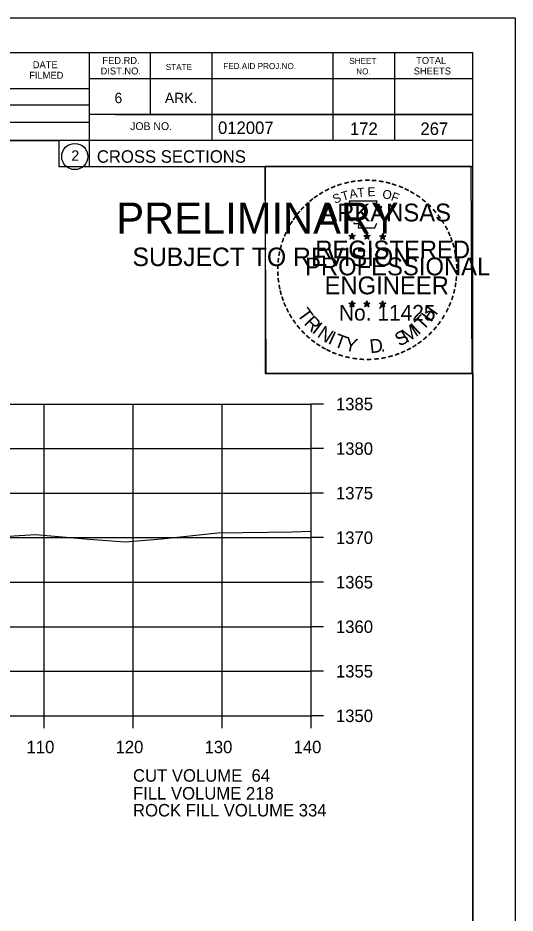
# Model space of a CAD drawing. Extents: x 1374311 to 1383814, y 384102 to 406278.
# Drawn here: x 1381735.7 to 1381791.6, y 389344.2 to 389444.7 of the extents above; entities that cross this region are included whole.
import ezdxf

# ---------------------------------------------------------------- set-up
doc = ezdxf.new("R2010")
doc.units = 0
for name, color, linetype in [('R_Axis', 7, 'Continuous'), ('R_Axis Annot', 7, 'Continuous'), ('R_Border', 7, 'Continuous'), ('R_Border PE', 7, 'Continuous'), ('R_Border Prem', 7, 'Continuous'), ('R_Exist Surface', 7, 'Continuous'), ('R_Grid', 7, 'Continuous'), ('R_No Plot', 7, 'Continuous'), ('R_Water', 7, 'Continuous')]:
    doc.layers.add(name, color=color, linetype=linetype)

msp = doc.modelspace()

# ---------------------------------------------------------------- linework, layer by layer
at = {"layer": 'R_Axis'}
for p, q in [((1381768.66, 389366.36), (1381768.66, 389401.36)), ((1381770.06, 389401.36), (1381768.66, 389401.36)), ((1381770.06, 389396.36), (1381768.66, 389396.36)), ((1381770.06, 389391.36), (1381768.66, 389391.36)), ((1381770.06, 389386.36), (1381768.66, 389386.36)), ((1381770.06, 389381.36), (1381768.66, 389381.36)), ((1381770.06, 389376.36), (1381768.66, 389376.36)), ((1381770.06, 389371.36), (1381768.66, 389371.36)), ((1381488.66, 389366.36), (1381768.66, 389366.36)), ((1381738.66, 389364.96), (1381738.66, 389366.36)), ((1381748.66, 389364.96), (1381748.66, 389366.36)), ((1381758.66, 389364.96), (1381758.66, 389366.36)), ((1381768.66, 389364.96), (1381768.66, 389366.36)), ((1381770.06, 389366.36), (1381768.66, 389366.36))]:
    msp.add_line(p, q, dxfattribs=at)
at = {"layer": 'R_Border'}
for p, q in [((1381470.66, 389440.82), (1381786.84, 389440.82)), ((1381743.74, 389440.82), (1381743.74, 389428.02)), ((1381750.58, 389440.82), (1381750.58, 389433.88)), ((1381757.52, 389440.82), (1381757.52, 389430.94)), ((1381771.1, 389440.82), (1381771.1, 389430.94)), ((1381778.04, 389440.82), (1381778.04, 389430.94)), ((1381786.84, 389235.36), (1381786.84, 389440.82)), ((1381786.84, 389437.88), (1381743.74, 389437.88)), ((1381786.84, 389437.9), (1381786.84, 389437.9)), ((1381704.58, 389436.8), (1381743.74, 389436.8)), ((1381704.58, 389434.94), (1381743.74, 389434.94)), ((1381786.84, 389433.88), (1381743.74, 389433.88)), ((1381746.7, 389433.88), (1381786.84, 389433.88)), ((1381704.58, 389433), (1381743.74, 389433)), ((1381786.84, 389430.94), (1381704.58, 389430.94)), ((1381743.74, 389428.02), (1381786.84, 389428.02))]:
    msp.add_line(p, q, dxfattribs=at)
msp.add_circle((1381742.12, 389429.15), 1.47, dxfattribs=at)
at = {"layer": 'R_Border PE'}
for p, q in [((1381772.92, 389420.27), (1381773.27, 389420.16)), ((1381772.92, 389420.27), (1381773.18, 389420.23)), ((1381772.92, 389420.27), (1381773.16, 389420.15)), ((1381773.06, 389419.86), (1381773.27, 389420.16)), ((1381773.06, 389419.86), (1381773.18, 389420.11)), ((1381773.06, 389419.86), (1381773.27, 389420.08)), ((1381773.27, 389420.53), (1381773.23, 389420.27)), ((1381773.27, 389420.16), (1381773.27, 389420.53)), ((1381773.27, 389420.53), (1381773.32, 389420.28)), ((1381773.62, 389420.27), (1381773.27, 389420.16)), ((1381773.48, 389419.86), (1381773.27, 389420.16)), ((1381773.48, 389419.86), (1381773.27, 389420.08)), ((1381773.62, 389420.27), (1381773.33, 389420.22)), ((1381773.48, 389419.86), (1381773.35, 389420.15)), ((1381773.62, 389420.27), (1381773.41, 389420.17)), ((1381774.59, 389420.27), (1381774.94, 389420.16)), ((1381774.59, 389420.27), (1381774.85, 389420.23)), ((1381774.59, 389420.27), (1381774.83, 389420.15)), ((1381774.73, 389419.86), (1381774.94, 389420.16)), ((1381774.73, 389419.86), (1381774.85, 389420.11)), ((1381774.73, 389419.86), (1381774.94, 389420.08)), ((1381774.94, 389420.53), (1381774.9, 389420.27)), ((1381774.94, 389420.16), (1381774.94, 389420.53)), ((1381774.94, 389420.53), (1381774.99, 389420.28)), ((1381775.29, 389420.27), (1381774.94, 389420.16)), ((1381775.15, 389419.86), (1381774.94, 389420.16)), ((1381775.15, 389419.86), (1381774.94, 389420.08)), ((1381775.29, 389420.27), (1381775, 389420.22)), ((1381775.15, 389419.86), (1381775.02, 389420.15)), ((1381775.29, 389420.27), (1381775.08, 389420.17)), ((1381776.36, 389420.26), (1381776.71, 389420.15)), ((1381776.36, 389420.26), (1381776.61, 389420.21)), ((1381776.36, 389420.26), (1381776.59, 389420.14)), ((1381776.49, 389419.85), (1381776.71, 389420.15)), ((1381776.49, 389419.85), (1381776.62, 389420.1)), ((1381776.49, 389419.85), (1381776.7, 389420.07)), ((1381776.71, 389420.51), (1381776.66, 389420.26)), ((1381776.92, 389419.85), (1381776.7, 389420.07)), ((1381776.71, 389420.15), (1381776.71, 389420.51)), ((1381776.71, 389420.51), (1381776.75, 389420.26)), ((1381777.05, 389420.26), (1381776.71, 389420.15)), ((1381776.92, 389419.85), (1381776.71, 389420.15)), ((1381777.05, 389420.26), (1381776.77, 389420.21)), ((1381776.92, 389419.85), (1381776.78, 389420.14)), ((1381777.05, 389420.26), (1381776.85, 389420.16)), ((1381772.92, 389412.7), (1381773.27, 389412.59)), ((1381772.92, 389412.7), (1381773.17, 389412.65)), ((1381772.92, 389412.7), (1381773.16, 389412.58)), ((1381773.05, 389412.29), (1381773.27, 389412.59)), ((1381773.05, 389412.29), (1381773.18, 389412.53)), ((1381773.05, 389412.29), (1381773.27, 389412.51)), ((1381773.27, 389412.95), (1381773.23, 389412.7)), ((1381773.27, 389412.59), (1381773.27, 389412.95)), ((1381773.27, 389412.95), (1381773.32, 389412.7)), ((1381773.61, 389412.7), (1381773.27, 389412.59)), ((1381773.48, 389412.29), (1381773.27, 389412.59)), ((1381773.48, 389412.29), (1381773.27, 389412.5)), ((1381773.61, 389412.7), (1381773.33, 389412.65)), ((1381773.48, 389412.29), (1381773.34, 389412.58)), ((1381773.61, 389412.7), (1381773.41, 389412.6)), ((1381774.59, 389412.7), (1381774.94, 389412.59)), ((1381774.59, 389412.7), (1381774.84, 389412.65)), ((1381774.59, 389412.7), (1381774.82, 389412.58)), ((1381774.72, 389412.29), (1381774.94, 389412.59)), ((1381774.72, 389412.29), (1381774.85, 389412.53)), ((1381774.72, 389412.29), (1381774.93, 389412.51)), ((1381774.94, 389412.95), (1381774.9, 389412.7)), ((1381775.15, 389412.29), (1381774.93, 389412.5)), ((1381774.94, 389412.59), (1381774.94, 389412.95)), ((1381774.94, 389412.95), (1381774.99, 389412.7)), ((1381775.28, 389412.7), (1381774.94, 389412.59)), ((1381775.15, 389412.29), (1381774.94, 389412.59)), ((1381775.28, 389412.7), (1381775, 389412.65)), ((1381775.15, 389412.29), (1381775.01, 389412.58)), ((1381775.28, 389412.7), (1381775.08, 389412.6)), ((1381776.35, 389412.69), (1381776.7, 389412.58)), ((1381776.35, 389412.69), (1381776.61, 389412.64)), ((1381776.35, 389412.69), (1381776.59, 389412.57)), ((1381776.49, 389412.28), (1381776.7, 389412.58)), ((1381776.49, 389412.28), (1381776.61, 389412.52)), ((1381776.49, 389412.28), (1381776.7, 389412.5)), ((1381776.7, 389412.94), (1381776.66, 389412.69)), ((1381776.7, 389412.58), (1381776.7, 389412.94)), ((1381776.7, 389412.94), (1381776.75, 389412.69)), ((1381777.05, 389412.69), (1381776.7, 389412.58)), ((1381776.92, 389412.28), (1381776.7, 389412.58)), ((1381776.92, 389412.28), (1381776.7, 389412.49)), ((1381777.05, 389412.69), (1381776.76, 389412.64)), ((1381776.92, 389412.28), (1381776.78, 389412.57)), ((1381777.05, 389412.69), (1381776.85, 389412.59))]:
    msp.add_line(p, q, dxfattribs=at)
for points in [[(1381772.96, 389424.15), (1381773.23, 389423.32)], [(1381776.47, 389423.23), (1381776.62, 389423.51), (1381775.93, 389423.49), (1381776.08, 389424.15), (1381772.96, 389424.15)], [(1381773.46, 389421.73), (1381773.46, 389421.64), (1381774.02, 389421.62), (1381773.96, 389421.15), (1381775.83, 389421.15), (1381776.04, 389421.68)], [(1381773.27, 389420.53), (1381773.48, 389419.86), (1381772.92, 389420.27), (1381773.62, 389420.27), (1381773.06, 389419.86), (1381773.27, 389420.53)], [(1381774.94, 389420.53), (1381775.15, 389419.86), (1381774.59, 389420.27), (1381775.29, 389420.27), (1381774.73, 389419.86), (1381774.94, 389420.53)], [(1381776.71, 389420.51), (1381776.92, 389419.85), (1381776.36, 389420.26), (1381777.05, 389420.26), (1381776.49, 389419.85), (1381776.71, 389420.51)], [(1381773.27, 389412.95), (1381773.48, 389412.29), (1381772.92, 389412.7), (1381773.61, 389412.7), (1381773.05, 389412.29), (1381773.27, 389412.95)], [(1381774.94, 389412.95), (1381775.15, 389412.29), (1381774.59, 389412.7), (1381775.28, 389412.7), (1381774.72, 389412.29), (1381774.94, 389412.95)], [(1381776.7, 389412.94), (1381776.92, 389412.28), (1381776.35, 389412.69), (1381777.05, 389412.69), (1381776.49, 389412.28), (1381776.7, 389412.94)]]:
    msp.add_lwpolyline(points, dxfattribs=at)
for centre, radius in [((1381773.27, 389420.16), 0.172), ((1381773.27, 389420.16), 0.145), ((1381773.27, 389420.16), 0.116), ((1381773.27, 389420.16), 0.0991), ((1381773.27, 389420.16), 0.0747), ((1381773.27, 389420.16), 0.0495), ((1381773.27, 389420.16), 0.0296), ((1381774.94, 389420.16), 0.172), ((1381774.94, 389420.16), 0.145), ((1381774.94, 389420.16), 0.116), ((1381774.94, 389420.16), 0.0991), ((1381774.94, 389420.16), 0.0747), ((1381774.94, 389420.16), 0.0495), ((1381774.94, 389420.16), 0.0296), ((1381776.7, 389420.15), 0.172), ((1381776.7, 389420.15), 0.145), ((1381776.7, 389420.15), 0.116), ((1381776.7, 389420.15), 0.0991), ((1381776.7, 389420.15), 0.0747), ((1381776.7, 389420.15), 0.0495), ((1381776.7, 389420.15), 0.0296), ((1381773.27, 389412.59), 0.172), ((1381773.27, 389412.59), 0.145), ((1381773.27, 389412.59), 0.116), ((1381773.27, 389412.59), 0.0991), ((1381773.27, 389412.59), 0.0747), ((1381773.27, 389412.59), 0.0495), ((1381773.27, 389412.59), 0.0296), ((1381774.94, 389412.59), 0.172), ((1381774.94, 389412.59), 0.145), ((1381774.94, 389412.59), 0.116), ((1381774.94, 389412.59), 0.0991), ((1381774.94, 389412.59), 0.0747), ((1381774.94, 389412.59), 0.0495), ((1381774.94, 389412.59), 0.0296), ((1381776.7, 389412.58), 0.172), ((1381776.7, 389412.58), 0.145), ((1381776.7, 389412.58), 0.116), ((1381776.7, 389412.58), 0.0991), ((1381776.7, 389412.58), 0.0747), ((1381776.7, 389412.58), 0.0495), ((1381776.7, 389412.58), 0.0296)]:
    msp.add_circle(centre, radius, dxfattribs=at)
at = {"layer": 'R_Exist Surface'}
msp.add_lwpolyline([(1381663.64, 389384.32), (1381689.16, 389384.59), (1381693.98, 389384.68), (1381695.34, 389384.64), (1381708.33, 389385.22), (1381718.15, 389385.61), (1381729.77, 389386.24), (1381737.7, 389386.71), (1381743.75, 389386.18), (1381747.77, 389385.89), (1381751.87, 389386.24), (1381758.18, 389386.89), (1381766.54, 389387), (1381768.66, 389387.09)], dxfattribs=at)
at = {"layer": 'R_Grid'}
for p, q in [((1381488.66, 389401.36), (1381768.66, 389401.36)), ((1381738.66, 389366.36), (1381738.66, 389401.36)), ((1381748.66, 389366.36), (1381748.66, 389401.36)), ((1381758.66, 389366.36), (1381758.66, 389401.36)), ((1381768.66, 389366.36), (1381768.66, 389401.36)), ((1381488.66, 389396.36), (1381768.66, 389396.36)), ((1381488.66, 389391.36), (1381768.66, 389391.36)), ((1381488.66, 389386.36), (1381768.66, 389386.36)), ((1381488.66, 389381.36), (1381768.66, 389381.36)), ((1381488.66, 389376.36), (1381768.66, 389376.36)), ((1381488.66, 389371.36), (1381768.66, 389371.36)), ((1381488.66, 389366.36), (1381768.66, 389366.36))]:
    msp.add_line(p, q, dxfattribs=at)
at = {"layer": 'R_No Plot'}
for p, q in [((1381458.26, 389444.71), (1381791.59, 389444.71)), ((1381762.87, 389405.56), (1381762.87, 389405.56))]:
    msp.add_line(p, q, dxfattribs=at)
for points in [[(1381458.25, 389444.71), (1381791.59, 389444.71), (1381791.59, 389231.37), (1381458.25, 389231.37)], [(1381704.58, 389440.82), (1381704.58, 389430.94), (1381740.31, 389430.94), (1381740.31, 389428.02), (1381763.51, 389428.02), (1381763.51, 389404.8), (1381786.84, 389404.8), (1381786.84, 389235.36), (1381470.66, 389235.36), (1381470.66, 389440.82)], [(1381763.51, 389428.05), (1381786.61, 389428.05), (1381786.72, 389404.8), (1381763.62, 389404.8)]]:
    msp.add_lwpolyline(points, close=True, dxfattribs=at)

# ---------------------------------------------------------------- texts
at = {"layer": 'R_Axis Annot'}
for s, p in [('1385', (1381771.46, 389400.66)), ('1380', (1381771.46, 389395.66)), ('1375', (1381771.46, 389390.66)), ('1370', (1381771.46, 389385.66)), ('1365', (1381771.46, 389380.66)), ('1360', (1381771.46, 389375.66)), ('1355', (1381771.46, 389370.66)), ('1350', (1381771.46, 389365.66)), ('110', (1381736.7, 389362.16)), ('120', (1381746.7, 389362.16)), ('130', (1381756.7, 389362.16)), ('140', (1381766.7, 389362.16)), ('CUT VOLUME  64', (1381748.66, 389358.96)), ('FILL VOLUME 218', (1381748.66, 389356.96)), ('ROCK FILL VOLUME 334', (1381748.66, 389355.06))]:
    msp.add_text(s, height=1.4, dxfattribs=at).set_placement(p)
at = {"layer": 'R_Border'}
for s, height, p in [('FED.RD.', 0.782, (1381745.22, 389439.54)), ('SHEET', 0.684, (1381772.96, 389439.54)), ('TOTAL', 0.782, (1381780.48, 389439.54)), ('DATE', 0.782, (1381737.4, 389439.06)), ('DIST.NO.', 0.782, (1381745.02, 389438.36)), ('STATE', 0.684, (1381752.34, 389438.86)), ('FED.AID PROJ.NO.', 0.684, (1381758.8, 389438.96)), ('SHEETS', 0.782, (1381780.2, 389438.36)), ('FILMED', 0.782, (1381737, 389437.88)), ('NO.', 0.684, (1381773.74, 389438.36)), ('6', 1.17, (1381746.58, 389435.14)), ('ARK.', 1.172, (1381752.24, 389435.14)), ('012007', 1.4, (1381758.21, 389431.68)), ('JOB NO.', 0.879, (1381748.34, 389432.12)), ('2', 1.17, (1381741.74, 389428.67)), ('CROSS SECTIONS', 1.4, (1381744.6, 389428.45))]:
    msp.add_text(s, height=height, rotation=360, dxfattribs=at).set_placement(p)
at = {"layer": 'R_Border PE'}
for s, height, rotation, p in [('-', 1.6, 19.1761, (1381771.71, 389425.28)), ('-', 1.6, 13.6301, (1381772.46, 389425.52)), ('-', 1.6, 10.2193, (1381773.14, 389425.68)), ('-', 1.6, 5.8968, (1381773.87, 389425.79)), ('-', 1.6, 0.1862, (1381774.64, 389425.86)), ('-', 1.6, 357.743, (1381775.36, 389425.85)), ('-', 1.6, 352.1617, (1381776.11, 389425.79)), ('-', 1.6, 347.2049, (1381776.83, 389425.68)), ('-', 1.6, 342.3362, (1381777.46, 389425.52)), ('-', 1.6, 34.0636, (1381769.85, 389424.32)), ('-', 1.6, 28.7918, (1381770.44, 389424.69)), ('-', 1.6, 24.3072, (1381771.08, 389425.01)), ('T', 1, 16.4036, (1381772.23, 389424.16)), ('A', 1, 11.2132, (1381773.06, 389424.41)), ('T', 1, 6.0228, (1381773.91, 389424.58)), ('E', 1, 0.8323, (1381775.01, 389424.69)), ('O', 1, 350.4515, (1381776.62, 389424.48)), ('F', 1, 340.0707, (1381777.57, 389424.25)), ('-', 1.6, 337.8551, (1381778.2, 389425.3)), ('-', 1.6, 334.1211, (1381778.83, 389425.03)), ('-', 1.6, 329.6409, (1381779.41, 389424.75)), ('-', 1.6, 42.9622, (1381768.36, 389423.13)), ('-', 1.6, 38.9507, (1381768.79, 389423.55)), ('-', 1.6, 36.2317, (1381769.27, 389423.93)), ('S', 1, 21.594, (1381771.32, 389423.83)), ('-', 1.6, 325.8627, (1381780.05, 389424.39)), ('-', 1.6, 320.5297, (1381780.66, 389423.96)), ('-', 1.6, 50.6142, (1381767.51, 389422.17)), ('-', 1.6, 48.423, (1381767.91, 389422.65)), ('ARKANSAS', 2, 360, (1381769.82, 389421.86)), ('-', 1.6, 315.5786, (1381781.26, 389423.47)), ('-', 1.6, 309.8797, (1381781.83, 389422.92)), ('-', 1.6, 54.2325, (1381767.1, 389421.6)), ('-', 1.6, 306.6522, (1381782.35, 389422.32)), ('-', 1.6, 62.8713, (1381766.46, 389420.46)), ('-', 1.6, 58.0706, (1381766.77, 389421.07)), ('-', 1.4, 303.6753, (1381782.84, 389421.75)), ('-', 1.6, 299.6684, (1381783.16, 389421.14)), ('-', 1.6, 67.7743, (1381766.2, 389419.85)), ('DWB', 0.01, 360, (1381773.26, 389420.16)), ('DWB', 0.01, 360, (1381774.93, 389420.16)), ('DWB', 0.01, 360, (1381776.69, 389420.14)), ('-', 1.6, 294.6628, (1381783.48, 389420.53)), ('-', 1.6, 290.5728, (1381783.74, 389419.96)), ('-', 1.6, 75.461, (1381765.78, 389418.5)), ('-', 1.6, 72.3945, (1381765.98, 389419.22)), ('REGISTERED', 2, 360, (1381769.14, 389417.71)), ('-', 1.6, 285.1233, (1381783.97, 389419.38)), ('-', 1.6, 81.2013, (1381765.65, 389417.79)), ('-', 1.6, 280.5493, (1381784.17, 389418.63)), ('-', 1.6, 89.0622, (1381765.55, 389416.4)), ('-', 1.6, 85.1863, (1381765.57, 389417.1)), ('PROFESSIONAL', 2, 360, (1381767.99, 389415.81)), ('-', 1.6, 276.5962, (1381784.33, 389417.87)), ('-', 1.6, 274.3301, (1381784.39, 389417.14)), ('-', 1.6, 94.1959, (1381765.58, 389415.67)), ('-', 1.6, 269.9407, (1381784.43, 389416.51)), ('-', 1.6, 98.9479, (1381765.66, 389415.01)), ('ENGINEER', 2, 360, (1381770.18, 389413.68)), ('-', 1.6, 260.9953, (1381784.34, 389415.19)), ('-', 1.6, 263.5172, (1381784.41, 389415.85)), ('-', 1.6, 101.7149, (1381765.79, 389414.27)), ('-', 1.6, 105.4578, (1381765.95, 389413.68)), ('-', 1.6, 255.7626, (1381784.23, 389414.51)), ('-', 1.6, 109.0874, (1381766.17, 389413.05)), ('-', 1.6, 252.8681, (1381784.05, 389413.79)), ('-', 1.6, 114.0643, (1381766.42, 389412.45)), ('-', 1.6, 115.7289, (1381766.73, 389411.83)), ('T', 1.54, 306.0406, (1381767.03, 389411.43)), ('No. 11425', 1.757, 360, (1381771.8, 389410.73)), ('DWB', 0.01, 360, (1381773.25, 389412.58)), ('DWB', 0.01, 360, (1381774.92, 389412.58)), ('DWB', 0.01, 360, (1381776.69, 389412.57)), ('H', 1.54, 54.6088, (1381782.15, 389410.46)), ('-', 1.6, 244.6197, (1381783.56, 389412.49)), ('-', 1.6, 247.8887, (1381783.82, 389413.12)), ('-', 1.6, 120.4471, (1381767.08, 389411.25)), ('R', 1.54, 314.005, (1381767.79, 389410.38)), ('T', 1.54, 46.6444, (1381781.26, 389409.52)), ('-', 1.6, 239.0712, (1381783.17, 389411.74)), ('-', 1.6, 125.8934, (1381767.49, 389410.69)), ('-', 1.6, 130.7181, (1381767.95, 389410.13)), ('I', 1.54, 321.9694, (1381768.69, 389409.45)), ('N', 1.54, 326.5002, (1381769.26, 389408.97)), ('M', 1.54, 32.6563, (1381779.41, 389408.19)), ('I', 1.54, 42.1136, (1381780.7, 389409.04)), ('-', 1.6, 231.2538, (1381782.34, 389410.52)), ('-', 1.6, 233.8452, (1381782.77, 389411.09)), ('-', 1.6, 134.2238, (1381768.47, 389409.59)), ('-', 1.6, 138.9338, (1381768.99, 389409.13)), ('I', 1.54, 335.3603, (1381770.47, 389408.19)), ('T', 1.54, 339.8912, (1381771.13, 389407.86)), ('S', 1.54, 26.9312, (1381778.57, 389407.79)), ('-', 1.6, 221.0851, (1381781.33, 389409.45)), ('-', 1.6, 225.7653, (1381781.86, 389409.96)), ('-', 1.6, 144.6463, (1381769.55, 389408.72)), ('-', 1.6, 148.0898, (1381770.11, 389408.35)), ('Y', 1.54, 347.8556, (1381772.34, 389407.42)), ('D', 1.54, 6.3969, (1381775.33, 389407.06)), ('-', 1.6, 212.2491, (1381780.25, 389408.59)), ('-', 1.6, 215.7363, (1381780.79, 389408.98)), ('-', 1.6, 151.5704, (1381770.69, 389408.02)), ('-', 1.6, 154.6002, (1381771.21, 389407.78)), ('-', 1.6, 158.5612, (1381771.83, 389407.52)), ('-', 1.6, 162.7983, (1381772.52, 389407.31)), ('.', 1.54, 13.7642, (1381776.52, 389407.18)), ('-', 1.6, 200.7184, (1381778.45, 389407.65)), ('-', 1.6, 204.2516, (1381779.07, 389407.92)), ('-', 1.6, 207.3568, (1381779.69, 389408.24)), ('-', 1.6, 167.5555, (1381773.24, 389407.15)), ('-', 1.6, 173.1155, (1381774.01, 389407.04)), ('-', 1.6, 176.5183, (1381774.76, 389406.98)), ('-', 1.6, 181.5918, (1381775.5, 389407)), ('-', 1.6, 185.8167, (1381776.31, 389407.08)), ('-', 1.6, 191.2858, (1381777.04, 389407.21)), ('-', 1.6, 195.4743, (1381777.77, 389407.41))]:
    msp.add_text(s, height=height, rotation=rotation, dxfattribs=at).set_placement(p)
at = {"layer": 'R_Border Prem'}
for s, height, p in [('PRELIMINARY', 3.5, (1381746.79, 389420.48)), ('DWB', 0.01, (1381747.53, 389422.33)), ('SUBJECT TO REVISION', 2.0751, (1381748.6, 389416.85))]:
    msp.add_text(s, height=height, rotation=360, dxfattribs=at).set_placement(p)
at = {"layer": 'R_Water'}
for s, p in [('172', (1381773.03, 389431.57)), ('267', (1381780.95, 389431.57))]:
    msp.add_text(s, height=1.4, rotation=360, dxfattribs=at).set_placement(p)

doc.saveas('drawing.dxf')
